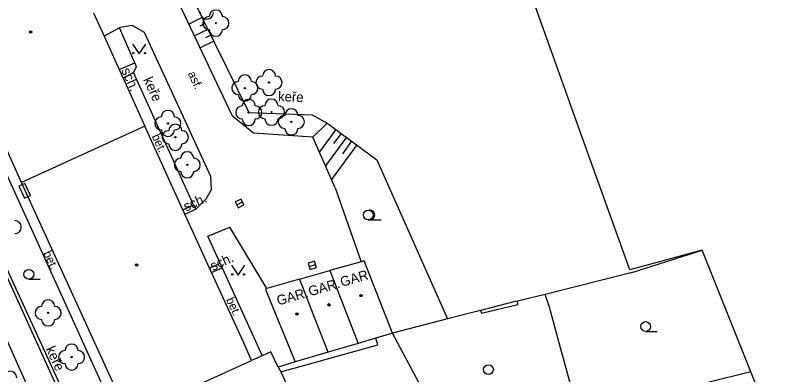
# Model space of a CAD drawing. Extents: x -595546 to -593986, y -1160845 to -1159202.
# Drawn here: x -595358.8 to -595299.4, y -1160329.9 to -1160302.4 of the extents above; entities that cross this region are included whole.
import ezdxf

# ---------------------------------------------------------------- set-up
doc = ezdxf.new("R2010")
doc.units = 0
for name, color, linetype in [('DOP - kresba z DSPS bez souradnic', 7, 'Continuous'), ('DOP - rozhrani ploch obecne', 7, 'Continuous'), ('Level 22', 7, 'Continuous'), ('Level 24', 7, 'Continuous'), ('Level 27', 7, 'Continuous'), ('Level 36', 7, 'Continuous'), ('Level 39', 7, 'Continuous'), ('TM - budovy zdene_ betonove - VP', 7, 'Continuous'), ('TM - chodniky - VP', 7, 'Continuous'), ('TM - horni hrana svahu', 7, 'Continuous'), ('TM - hranice souvisleho porostu (skupiny stromu_ kere)', 7, 'Continuous'), ('TM - letecke snimky - pomocna linie', 7, 'Continuous'), ('TM - plot drateny_ kovovy - VP', 7, 'Continuous'), ('TM - podezdivka plotu - VP', 7, 'Continuous'), ('TM - popis objektu', 7, 'Continuous'), ('TM - popis povrchu', 7, 'Continuous'), ('TM - popis zelene', 7, 'Continuous'), ('TM - poznamka', 7, 'Continuous'), ('TM - rozhrani ploch obecne - VP', 7, 'Continuous'), ('TM - srafovani', 7, 'Continuous'), ('TM - zed operna - VP', 7, 'Continuous')]:
    doc.layers.add(name, color=color, linetype=linetype)

msp = doc.modelspace()

# ---------------------------------------------------------------- linework, layer by layer
at = {"layer": 'DOP - kresba z DSPS bez souradnic'}
for points in [[(-595320.32, -1160324.53), (-595320.35, -1160324.27)], [(-595323.1, -1160325.2), (-595320.32, -1160324.53)], [(-595323.16, -1160324.99), (-595323.1, -1160325.2)], [(-595331.03, -1160327.62), (-595331.17, -1160327.11)], [(-595338.45, -1160329.68), (-595331.03, -1160327.62)]]:
    msp.add_lwpolyline(points, dxfattribs=at)
at = {"layer": 'DOP - rozhrani ploch obecne'}
for points in [[(-595311.67, -1160322.11), (-595318.21, -1160323.77)], [(-595320.35, -1160324.27), (-595320.53, -1160324.31)], [(-595318.21, -1160323.77), (-595320.35, -1160324.27)], [(-595317.9, -1160324.75), (-595318.21, -1160323.77)], [(-595320.53, -1160324.31), (-595323.16, -1160324.99)], [(-595316.97, -1160328.13), (-595317.9, -1160324.75)], [(-595323.16, -1160324.99), (-595325.69, -1160325.64)], [(-595325.69, -1160325.64), (-595329.91, -1160326.74)], [(-595315.64, -1160332.96), (-595316.97, -1160328.13)], [(-595302.49, -1160329.68), (-595315.64, -1160332.96)]]:
    msp.add_lwpolyline(points, dxfattribs=at)
at = {"layer": 'Level 22'}
for centre in [(-595343.42, -1160302.99), (-595339.35, -1160307.54), (-595341.2, -1160307.96), (-595340.9, -1160309.83), (-595339.16, -1160309.81), (-595347.09, -1160310.67), (-595337.64, -1160310.55), (-595346.52, -1160311.73), (-595345.61, -1160313.84), (-595356.25, -1160325.18), (-595354.46, -1160328.56)]:
    msp.add_circle(centre, 0.05, dxfattribs=at)
for centre, start, end in [((-595344.11, -1160302.18), 180, 0), ((-595343.42, -1160302.49), 0, 180), ((-595343.92, -1160302.99), 90, 270), ((-595342.92, -1160302.99), 270, 90), ((-595343.42, -1160303.49), 180, 0), ((-595341.2, -1160307.46), 0, 180), ((-595339.85, -1160307.54), 90, 270), ((-595339.35, -1160307.04), 0, 180), ((-595338.85, -1160307.54), 270, 90), ((-595341.7, -1160307.96), 90, 270), ((-595340.7, -1160307.96), 270, 90), ((-595339.35, -1160308.04), 180, 0), ((-595341.2, -1160308.46), 180, 0), ((-595340.9, -1160309.33), 0, 180), ((-595339.16, -1160309.31), 0, 180), ((-595341.4, -1160309.83), 90, 270), ((-595340.4, -1160309.83), 270, 90), ((-595339.66, -1160309.81), 90, 270), ((-595338.66, -1160309.81), 270, 90), ((-595347.09, -1160310.17), 0, 180), ((-595338.14, -1160310.55), 90, 270), ((-595337.64, -1160310.05), 0, 180), ((-595337.14, -1160310.55), 270, 90), ((-595347.59, -1160310.67), 90, 270), ((-595346.59, -1160310.67), 270, 90), ((-595340.9, -1160310.33), 180, 0), ((-595339.16, -1160310.31), 180, 0), ((-595347.09, -1160311.17), 180, 0), ((-595347.02, -1160311.73), 90, 270), ((-595346.52, -1160311.23), 0, 180), ((-595346.02, -1160311.73), 270, 90), ((-595337.64, -1160311.05), 180, 0), ((-595346.52, -1160312.23), 180, 0), ((-595345.61, -1160313.34), 0, 180), ((-595346.11, -1160313.84), 90, 270), ((-595345.11, -1160313.84), 270, 90), ((-595345.61, -1160314.34), 180, 0), ((-595358.81, -1160318.61), 270, 90), ((-595356.25, -1160324.68), 0, 180), ((-595356.75, -1160325.18), 90, 270), ((-595355.75, -1160325.18), 270, 90), ((-595356.25, -1160325.68), 180, 0), ((-595354.46, -1160328.06), 0, 180), ((-595354.96, -1160328.56), 90, 270), ((-595353.96, -1160328.56), 270, 90), ((-595354.46, -1160329.06), 180, 0), ((-595359.16, -1160330.14), 0, 180)]:
    msp.add_arc(centre, 0.5, start, end, dxfattribs=at)
at = {"layer": 'Level 24'}
msp.add_lwpolyline([(-595358.492, -1160315.485), (-595358.066, -1160316.39), (-595357.614, -1160316.177), (-595358.039, -1160315.272)], close=True, dxfattribs=at)
at = {"layer": 'Level 27'}
for p, q in [((-595341.827, -1160316.895), (-595341.373, -1160316.685)), ((-595336.268, -1160321.615), (-595335.792, -1160321.465))]:
    msp.add_line(p, q, dxfattribs=at)
for points in [[(-595341.722, -1160317.122), (-595341.268, -1160316.912), (-595341.478, -1160316.458), (-595341.932, -1160316.668)], [(-595336.193, -1160321.854), (-595335.716, -1160321.703), (-595335.867, -1160321.226), (-595336.344, -1160321.377)]]:
    msp.add_lwpolyline(points, close=True, dxfattribs=at)
at = {"layer": 'Level 36'}
for p, q in [((-595331.76, -1160318.055), (-595330.76, -1160318.055)), ((-595357.73, -1160322.605), (-595356.855, -1160322.605)), ((-595310.53, -1160326.595), (-595309.655, -1160326.595))]:
    msp.add_line(p, q, dxfattribs=at)
for points in [[(-595349.79, -1160304.59), (-595349.29, -1160305.34), (-595348.79, -1160304.59)], [(-595342.21, -1160321.53), (-595341.71, -1160322.28), (-595341.21, -1160321.53)]]:
    msp.add_lwpolyline(points, dxfattribs=at)
for centre, radius in [((-595349.74, -1160305.29), 0.05), ((-595348.841, -1160305.29), 0.05), ((-595331.76, -1160317.68), 0.375), ((-595357.73, -1160322.23), 0.375), ((-595342.16, -1160322.23), 0.05), ((-595341.261, -1160322.23), 0.05), ((-595310.53, -1160326.22), 0.375), ((-595322.56, -1160329.52), 0.375)]:
    msp.add_circle(centre, radius, dxfattribs=at)
msp.add_arc((-595331.635, -1160317.68), 0.375, 260.40593, 99.59407, dxfattribs=at)
at = {"layer": 'Level 39'}
for centre, radius in [((-595357.6, -1160303.67), 0.09), ((-595357.6, -1160303.67), 0.0398), ((-595349.48, -1160321.5), 0.09), ((-595349.48, -1160321.5), 0.0398), ((-595332.31, -1160323.85), 0.09), ((-595332.31, -1160323.85), 0.0398), ((-595334.77, -1160324.56), 0.09), ((-595334.77, -1160324.56), 0.0398), ((-595337.21, -1160325.27), 0.09), ((-595337.21, -1160325.27), 0.0398)]:
    msp.add_circle(centre, radius, dxfattribs=at)
at = {"layer": 'TM - budovy zdene_ betonove - VP'}
for points in [[(-595352.77, -1160302.21), (-595351.97, -1160303.98)], [(-595351.97, -1160303.98), (-595350.82, -1160306.54)], [(-595350.82, -1160306.54), (-595350.52, -1160307.2)], [(-595350.52, -1160307.2), (-595348.86, -1160310.89)], [(-595358.29, -1160315.19), (-595360.2, -1160310.99)], [(-595348.86, -1160310.89), (-595358.29, -1160315.19)], [(-595345.94, -1160317.28), (-595348.86, -1160310.89)], [(-595350.11, -1160333.11), (-595358.29, -1160315.19)], [(-595345.79, -1160317.62), (-595345.94, -1160317.28)], [(-595344.95, -1160319.46), (-595345.79, -1160317.62)], [(-595343.91, -1160321.74), (-595344.95, -1160319.46)], [(-595332.31, -1160321.26), (-595334.71, -1160321.94)], [(-595332.08, -1160321.19), (-595332.31, -1160321.26)], [(-595329.91, -1160326.74), (-595332.08, -1160321.19)], [(-595343.86, -1160321.84), (-595343.91, -1160321.74)], [(-595343.75, -1160322.09), (-595343.86, -1160321.84)], [(-595341.29, -1160327.48), (-595343.75, -1160322.09)], [(-595337.01, -1160322.6), (-595334.71, -1160321.94)], [(-595334.71, -1160321.94), (-595332.53, -1160327.51)], [(-595337.01, -1160322.6), (-595339.51, -1160323.32)], [(-595334.83, -1160328.19), (-595335.87, -1160325.52), (-595336.77, -1160323.2), (-595337.01, -1160322.6)], [(-595339.51, -1160323.32), (-595339.63, -1160323.35)], [(-595339.63, -1160323.35), (-595339.29, -1160324.19)], [(-595339.29, -1160324.19), (-595337.35, -1160328.93)], [(-595331.17, -1160327.11), (-595332.53, -1160327.51)], [(-595329.91, -1160326.74), (-595331.17, -1160327.11)], [(-595340.68, -1160328.83), (-595341.29, -1160327.48)], [(-595332.53, -1160327.51), (-595334.83, -1160328.19)], [(-595339.21, -1160328.16), (-595339.87, -1160328.46)], [(-595338.66, -1160329.32), (-595339.21, -1160328.16)], [(-595334.83, -1160328.19), (-595337.35, -1160328.93)], [(-595350.11, -1160333.11), (-595340.68, -1160328.83)], [(-595339.87, -1160328.46), (-595340.68, -1160328.83)], [(-595338.66, -1160329.32), (-595338.45, -1160329.68)], [(-595338.45, -1160329.68), (-595337.02, -1160332.81)]]:
    msp.add_lwpolyline(points, dxfattribs=at)
at = {"layer": 'TM - chodniky - VP'}
for points in [[(-595342.14, -1160310.12), (-595351.35, -1160290.65)], [(-595350.78, -1160303.35), (-595351.97, -1160303.98)], [(-595344.96, -1160317.24), (-595344.15, -1160316.44), (-595343.75, -1160315.73), (-595343.81, -1160314.74), (-595348.89, -1160303.72), (-595349.82, -1160303.18), (-595350.73, -1160303.32), (-595350.78, -1160303.35)], [(-595340.55, -1160311.41), (-595342.14, -1160310.12)], [(-595335.99, -1160311.72), (-595340.55, -1160311.41)], [(-595334.3, -1160315.61), (-595335.99, -1160311.72)], [(-595365.58, -1160313.47), (-595356.4, -1160334.02), (-595354.14, -1160339.07)], [(-595345.79, -1160317.62), (-595344.96, -1160317.24)], [(-595343.1, -1160321.37), (-595344.04, -1160319.29), (-595342.35, -1160318.62)], [(-595343.1, -1160321.37), (-595342.93, -1160321.72)], [(-595342.93, -1160321.72), (-595339.87, -1160328.46)]]:
    msp.add_lwpolyline(points, dxfattribs=at)
at = {"layer": 'TM - horni hrana svahu'}
msp.add_lwpolyline([(-595352.35, -1160287.73), (-595350.48, -1160290.33), (-595340.9, -1160309.83), (-595336.04, -1160310), (-595334.89, -1160310.65)], dxfattribs=at)
at = {"layer": 'TM - hranice souvisleho porostu (skupiny stromu_ kere)'}
for points in [[(-595334.89, -1160310.65), (-595335.99, -1160311.72)], [(-595334.89, -1160310.65), (-595331.1, -1160313.45), (-595325.69, -1160325.64)]]:
    msp.add_lwpolyline(points, dxfattribs=at)
at = {"layer": 'TM - letecke snimky - pomocna linie'}
msp.add_lwpolyline([(-595327.67, -1160330.94), (-595329.91, -1160326.74)], dxfattribs=at)
at = {"layer": 'TM - plot drateny_ kovovy - VP'}
for points in [[(-595317.73, -1160305.17), (-595319.7, -1160299.66)], [(-595315.59, -1160311.15), (-595317.73, -1160305.17)], [(-595311.75, -1160321.89), (-595315.59, -1160311.15)], [(-595363.73, -1160312.47), (-595353.53, -1160334.67)], [(-595306.22, -1160320.38), (-595311.75, -1160321.89)], [(-595302.49, -1160329.68), (-595306.22, -1160320.38)], [(-595299.45, -1160337.27), (-595302.49, -1160329.68)]]:
    msp.add_lwpolyline(points, dxfattribs=at)
at = {"layer": 'TM - podezdivka plotu - VP'}
msp.add_lwpolyline([(-595363.91, -1160312.55), (-595353.79, -1160334.79)], dxfattribs=at)
at = {"layer": 'TM - rozhrani ploch obecne - VP'}
for points in [[(-595349.61, -1160306.04), (-595350.78, -1160303.35)], [(-595350.82, -1160306.54), (-595349.61, -1160306.04)], [(-595349.61, -1160306.04), (-595349.52, -1160306.33), (-595349.73, -1160306.77)], [(-595349.73, -1160306.77), (-595350.52, -1160307.2)], [(-595345.13, -1160316.91), (-595349.73, -1160306.77)], [(-595360.62, -1160312.02), (-595350.86, -1160333.45)], [(-595345.94, -1160317.28), (-595345.13, -1160316.91)], [(-595345.13, -1160316.91), (-595344.96, -1160317.24)], [(-595311.67, -1160322.11), (-595306.22, -1160320.38)], [(-595343.91, -1160321.74), (-595343.1, -1160321.37)], [(-595343.75, -1160322.09), (-595342.93, -1160321.72)], [(-595337.35, -1160328.93), (-595338.66, -1160329.32)]]:
    msp.add_lwpolyline(points, dxfattribs=at)
at = {"layer": 'TM - srafovani'}
for points in [[(-595344.47, -1160302.57), (-595345.48, -1160303.06)], [(-595344.03, -1160303.47), (-595345.05, -1160303.97)], [(-595344.25, -1160303.02), (-595344.65, -1160303.22)], [(-595343.8, -1160303.92), (-595344.21, -1160304.12)], [(-595343.58, -1160304.37), (-595344.62, -1160304.88)], [(-595334.23, -1160311.14), (-595335.5, -1160312.85)], [(-595333.43, -1160311.73), (-595335.04, -1160313.91)], [(-595333.83, -1160311.43), (-595334.41, -1160312.21)], [(-595332.62, -1160312.32), (-595334.58, -1160314.97)], [(-595333.03, -1160312.03), (-595333.74, -1160312.99)]]:
    msp.add_lwpolyline(points, dxfattribs=at)
at = {"layer": 'TM - zed operna - VP'}
for points in [[(-595334.3, -1160315.61), (-595332.31, -1160321.26)], [(-595339.51, -1160323.32), (-595342.35, -1160318.62)]]:
    msp.add_lwpolyline(points, dxfattribs=at)

# ---------------------------------------------------------------- texts
at = {"layer": 'TM - popis objektu'}
for p in [(-595333.78, -1160323.19), (-595336.21, -1160323.91), (-595338.64, -1160324.62)]:
    msp.add_text('GAR.', height=0.75, rotation=15.97427, dxfattribs=at).set_placement(p)
at = {"layer": 'TM - popis povrchu'}
for s, rotation, p in [('asf.', 294.74876, (-595345.58, -1160306.85)), ('bet.', 294.23119, (-595348.34, -1160311.65)), ('bet.', 294.49042, (-595356.64, -1160320.6)), ('bet.', 294.49238, (-595342.66, -1160324.16))]:
    msp.add_text(s, height=0.65, rotation=rotation, dxfattribs=at).set_placement(p)
at = {"layer": 'TM - popis zelene'}
for rotation, p in [(294.40137, (-595348.99, -1160307.31)), (357.99664, (-595338.67, -1160308.97)), (294.53351, (-595356.45, -1160327.93))]:
    msp.add_text('keře', height=0.75, rotation=rotation, dxfattribs=at).set_placement(p)
at = {"layer": 'TM - poznamka'}
for rotation, p in [(294.23119, (-595350.68, -1160306.6)), (24.46441, (-595345.7, -1160317.43)), (24.55045, (-595343.65, -1160321.98))]:
    msp.add_text('sch.', height=0.75, rotation=rotation, dxfattribs=at).set_placement(p)

doc.saveas('drawing.dxf')
